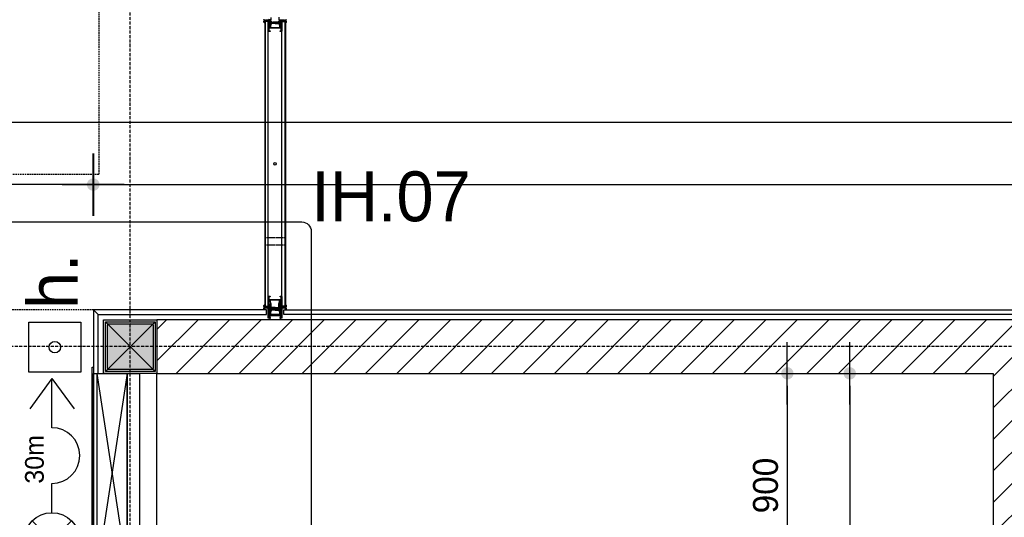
# Model space of a CAD drawing. Header units: millimetres. Extents: x -297000 to 504135, y -166520 to 252050.
# Tile 377 of 416: x 77132 to 81078, y 20341 to 22336. Entities that reach past the tile are written whole.
import ezdxf
from ezdxf.lldxf.tags import DXFTag

# ---------------------------------------------------------------- set-up
doc = ezdxf.new("R2010")
doc.units = ezdxf.units.MM
doc.header["$MEASUREMENT"] = 0
for name, pattern in [('ACAD_ISO10W100', [18, 12, -3, 0, -3]), ('CENTER', [50.8, 31.75, -6.35, 6.35, -6.35]), ('HIDDEN', [0.375, 0.25, -0.125]), ('HIDDEN2', [4.7625, 3.175, -1.5875])]:
    doc.linetypes.add(name, pattern=pattern)
doc.layers.get('Defpoints').update_dxf_attribs({"color": 6})
for name, color, linetype in [('010_D0050_D', 1, 'Continuous'), ('040_AXPRI_B', 9, 'CENTER'), ('068_HATCH_H', 8, 'Continuous'), ('080_SYMB_DETAIL', 4, 'Continuous'), ('080_SYMBO_G', 1, 'Continuous'), ('210_WALEX_E', 2, 'Continuous'), ('210_WALEX_G', 2, 'Continuous'), ('220_WALIN_G', 1, 'Continuous'), ('299_CONCR_H', 251, 'Continuous'), ('299_STEEL_G', 3, 'Continuous'), ('410_WAFEX_G', 1, 'Continuous'), ('420_WAFIN_G', 1, 'Continuous')]:
    doc.layers.add(name, color=color, linetype=linetype)
doc.styles.add('VMX 1 SMALL 0', font='unvr55w.TTF', dxfattribs={"height": 1})
doc.styles.add('VMX 2 MEDIUM 0', font='unvr55w.TTF', dxfattribs={"height": 2})
doc.styles.add('VMX 2 MEDIUM 50', font='unvr55w.TTF', dxfattribs={"height": 100})
doc.styles.add('VMX 3 BIG 200', font='unvr55w.TTF', dxfattribs={"height": 800})
tags = doc.linetypes.add('Xref BG$0$SMALL', pattern=[0.19, 0.125, -0.065]).pattern_tags.tags
tags[6:7] = [DXFTag(74, 4), DXFTag(75, 0), DXFTag(340, '0'), DXFTag(46, 1.0), DXFTag(50, 0.0), DXFTag(44, 0.0), DXFTag(45, 0.0)]
tags[4:5] = [DXFTag(74, 4), DXFTag(75, 0), DXFTag(340, '0'), DXFTag(46, 1.0), DXFTag(50, 0.0), DXFTag(44, 0.0), DXFTag(45, 0.0)]
doc.dimstyles.new('VMX 50', dxfattribs={"dimscale": 50, "dimtxt": 1, "dimasz": 1, "dimexe": 2, "dimexo": 2, "dimgap": 0.7, "dimtad": 1, "dimdec": 0, "dimdsep": 46, "dimtxsty": 'VMX 2 MEDIUM 50', "dimblk1": 'VMX-DIM-ARROW', "dimblk2": 'VMX-DIM-ARROW', "dimsah": 1, "dimcen": 1, "dimdle": 2, "dimse1": 1, "dimse2": 1, "dimclrd": 256, "dimclre": 256, "dimclrt": 256, "dimadec": 0, "dimazin": 0, "dimtm": 1e-09, "dimtfac": 1, "dimtdec": 0, "dimtmove": 2, "dimatfit": 2, "dimldrblk": 'VMX-DIM-ARROW', "dimfxl": 0, "dimtolj": 2, "dimlwd": -1, "dimarcsym": 0})

# ---------------------------------------------------------------- blocks, each defined once
blk = doc.blocks.new('VMX-DIM-ARROW')
h = blk.add_hatch(color=256)
edge = h.paths.add_edge_path()
edge.add_arc((0, 0), 0.5, 0, 360)
for p, q in [((0, 2.5), (0, -2.5)), ((-2.5, 0), (2.5, 0))]:
    blk.add_line(p, q)
blk = doc.blocks.new('*D331')
at = {"layer": '010_D0050_D'}
blk.add_line((76050, 21925), (88999, 21925), dxfattribs=at)
at = {"layer": 'Defpoints', "color": 0}
for p in [(76000, 22249.5), (89049, 21925), (89049, 21191.3)]:
    blk.add_point(p, dxfattribs=at)
at = {"layer": '010_D0050_D', "xscale": 50, "yscale": 50, "zscale": 50, "rotation": 180}
blk.add_blockref('VMX-DIM-ARROW', (76000, 21925), dxfattribs=at)
at = {"layer": '010_D0050_D', "xscale": 50, "yscale": 50, "zscale": 50}
blk.add_blockref('VMX-DIM-ARROW', (89049, 21925), dxfattribs=at)
at = {"layer": '010_D0050_D', "insert": (82524.5, 22011.9), "char_height": 100, "attachment_point": 5, "style": 'VMX 2 MEDIUM 50'}
blk.add_mtext('\\A2;13049', dxfattribs=at)
blk = doc.blocks.new('*D325')
at = {"layer": '010_D0050_D'}
blk.add_line((77476, 21675), (86804, 21675), dxfattribs=at)
at = {"layer": 'Defpoints', "color": 0}
for p in [(86854, 21675), (77426, 21173), (86854, 19482)]:
    blk.add_point(p, dxfattribs=at)
at = {"layer": '010_D0050_D', "xscale": 50, "yscale": 50, "zscale": 50, "rotation": 180}
blk.add_blockref('VMX-DIM-ARROW', (77426, 21675), dxfattribs=at)
at = {"layer": '010_D0050_D', "xscale": 50, "yscale": 50, "zscale": 50}
blk.add_blockref('VMX-DIM-ARROW', (86854, 21675), dxfattribs=at)
at = {"layer": '010_D0050_D', "insert": (82140, 21761.9), "char_height": 100, "attachment_point": 5, "style": 'VMX 2 MEDIUM 50'}
blk.add_mtext('\\A2;9428', dxfattribs=at)
blk = doc.blocks.new('*D335')
at = {"layer": '010_D0050_D'}
blk.add_line((77377, 21675), (76050, 21675), dxfattribs=at)
at = {"layer": 'Defpoints', "color": 0}
for p in [(76000, 21675), (76000, 21173), (77427, 21173)]:
    blk.add_point(p, dxfattribs=at)
at = {"layer": '010_D0050_D', "xscale": 50, "yscale": 50, "zscale": 50, "rotation": 180}
blk.add_blockref('VMX-DIM-ARROW', (76000, 21675), dxfattribs=at)
at = {"layer": '010_D0050_D', "xscale": 50, "yscale": 50, "zscale": 50}
blk.add_blockref('VMX-DIM-ARROW', (77427, 21675), dxfattribs=at)
at = {"layer": '010_D0050_D', "insert": (76713.5, 21760.7), "char_height": 100, "attachment_point": 5, "style": 'VMX 2 MEDIUM 50'}
blk.add_mtext('\\A2;1427', dxfattribs=at)
blk = doc.blocks.new('*D459')
at = {"layer": '010_D0050_D'}
blk.add_line((80458, 20868), (80458, 19068), dxfattribs=at)
at = {"layer": 'Defpoints', "color": 0}
for p in [(77882, 20918), (77882, 19018), (80458, 19018)]:
    blk.add_point(p, dxfattribs=at)
at = {"layer": '010_D0050_D', "xscale": 50, "yscale": 50, "zscale": 50}
for p, rotation in [((80458, 20918), 90), ((80458, 19018), 270)]:
    blk.add_blockref('VMX-DIM-ARROW', p, dxfattribs=dict(at, rotation=rotation))
at = {"layer": '010_D0050_D', "insert": (80371.1, 19968), "char_height": 100, "attachment_point": 5, "rotation": 90, "style": 'VMX 2 MEDIUM 50'}
blk.add_mtext('\\A2;1900', dxfattribs=at)
blk = doc.blocks.new('*D460')
at = {"layer": '010_D0050_D'}
blk.add_line((80208, 20868), (80208, 20068), dxfattribs=at)
at = {"layer": 'Defpoints', "color": 0}
for p in [(77632, 20918), (77632, 20018), (80208, 20018)]:
    blk.add_point(p, dxfattribs=at)
at = {"layer": '010_D0050_D', "xscale": 50, "yscale": 50, "zscale": 50}
for p, rotation in [((80208, 20918), 90), ((80208, 20018), 270)]:
    blk.add_blockref('VMX-DIM-ARROW', p, dxfattribs=dict(at, rotation=rotation))
at = {"layer": '010_D0050_D', "insert": (80121.1, 20468), "char_height": 100, "attachment_point": 5, "rotation": 90, "style": 'VMX 2 MEDIUM 50'}
blk.add_mtext('\\A2;900', dxfattribs=at)
blk = doc.blocks.new('GRID01')
at = {"layer": '040_AXPRI_B', "linetype": 'ACAD_ISO10W100'}
for p, q in [((-17400, -3742), (-17400, 26942)), ((3742, 11600), (-26942, 11600))]:
    blk.add_line(p, q, dxfattribs=at)
blk = doc.blocks.new('K200x200x8+BETON')
at = {"layer": '299_CONCR_H'}
h = blk.add_hatch(color=256, dxfattribs=at)
edge = h.paths.add_edge_path()
edge.add_line((-92, -84), (-92, 84))
edge.add_arc((-84, 84), 8, 90, 180, ccw=False)
edge.add_line((-84, 92), (84, 92))
edge.add_arc((84, 84), 8, 0, 90, ccw=False)
edge.add_line((92, 84), (92, -84))
edge.add_arc((84, -84), 8, -90, 0, ccw=False)
edge.add_line((84, -92), (-84, -92))
edge.add_arc((-84, -84), 8, 180, 270, ccw=False)
at = {"layer": '299_STEEL_G'}
for points in [[(-100, -88), (-100, 88, -0.414214), (-88, 100), (88, 100, -0.414214), (100, 88), (100, -88, -0.414214), (88, -100), (-88, -100, -0.414214)], [(-92, -84), (-92, 84, -0.414214), (-84, 92), (84, 92, -0.414214), (92, 84), (92, -84, -0.414214), (84, -92), (-84, -92, -0.414214)]]:
    blk.add_lwpolyline(points, format="xyb", close=True, dxfattribs=at)
at = {"layer": 'Defpoints'}
blk.add_lwpolyline([(-100, 100), (100, 100), (100, -100), (-100, -100)], close=True, dxfattribs=at)
for points in [[(100, -100), (-100, 100)], [(100, 100), (-100, -100)]]:
    blk.add_lwpolyline(points, dxfattribs=at)
blk = doc.blocks.new('A$C0E257572')
for p, q in [((-395, 140), (395, 20)), ((395, 140), (-395, 20)), ((-395, 20), (395, 20))]:
    blk.add_line(p, q)
for points in [[(-395, 140), (395, 140), (395, 190), (-395, 190)], [(-395, 140), (-395, 5), (395, 5), (395, 140)], [(-420, 0), (420, 0), (420, 5), (-420, 5)]]:
    blk.add_lwpolyline(points, close=True)
blk = doc.blocks.new('BSH_30m_kleefmagneten_sp')
at = {"layer": '080_SYMBO_G', "ltscale": 0.1}
for p, q in [((-197.2, 240), (-355.4, 82.1)), ((-197.3, 82), (-355.3, 240.2)), ((373.5, 161.1), (251.9, 250.2)), ((-164.5, 161.1), (-47, 161.1)), ((176.6, 161.1), (373.5, 161.1)), ((373.5, 161.1), (251.9, 71.9))]:
    blk.add_line(p, q, dxfattribs=at)
blk.add_circle((-276.3, 161.1), 111.8, dxfattribs=at)
blk.add_arc((64.8, 161.1), 111.8, 180, 0, dxfattribs=at)
at = {"ltscale": 0.1, "xscale": -1, "rotation": 180}
blk.add_blockref('A$C0E257572', (-0.4, 0), dxfattribs=at)
at = {"layer": '080_SYMBO_G', "ltscale": 0.1, "insert": (-47.9, 268.8), "char_height": 75, "attachment_point": 1, "style": 'VMX 1 SMALL 0'}
blk.add_mtext('30m', dxfattribs=at)
blk = doc.blocks.new('handbrandmelder')
at = {"layer": '080_SYMBO_G'}
blk.add_lwpolyline([(100, -104.4), (-100, -104.4), (-100, 104.4), (100, 104.4)], close=True, dxfattribs=at)
blk.add_circle((0, 0), 23.2, dxfattribs=at)
at = {"layer": '080_SYMBO_G', "insert": (152.9, 108.3), "char_height": 200, "attachment_point": 1, "style": 'VMX 2 MEDIUM 0'}
blk.add_mtext('h.', dxfattribs=at)
blk = doc.blocks.new('ESPERO_wandaansluiting')
at = {"layer": '220_WALIN_G', "color": 8}
for points in [[(-23, 0), (-23, 24.6), (-23.5, 25.1), (-39, 25.1), (-39.5, 24.6), (-39.5, 20.1), (-39, 19.6), (-38.6, 19.6), (-38.1, 19.1), (-38.1, 18.1, -0.414214), (-39.1, 17.1), (-49.3, 17.1, -0.414214), (-49.8, 17.6), (-49.8, 17.9, -0.339455), (-49.4, 18.4), (-45.9, 19.4), (-45.9, 20.3), (-45.6, 20.6), (-44.7, 20.6), (-44.4, 20.3), (-44.4, 19.9), (-44.1, 19.6), (-42.4, 19.6), (-41.9, 20.1), (-41.9, 24.6), (-42.4, 25.1), (-44.1, 25.1), (-44.4, 24.8), (-44.4, 24.4), (-44.7, 24.1), (-45.6, 24.1), (-45.9, 24.3), (-45.9, 25.4), (-49.4, 26.3), (-49.8, 26.8), (-49.8, 35.6), (-50, 35.8), (-51.2, 35.8), (-51.2, 37.8), (-49.8, 37.8), (-49.8, 42.6, -0.414214), (-47.8, 44.6), (-43.8, 44.6, -0.404484), (-41.8, 42.7), (-42.3, 42.2), (-47.4, 42.2), (-47.4, 27.5), (-9.1, 27.5, -0.414214), (-7.1, 25.5), (-7.1, 20.5), (-7.6, 20), (-9.8, 20), (-10.1, 20.3), (-10.1, 24.6), (-10.6, 25.1), (-19.5, 25.1), (-20, 24.6), (-20, 0)], [(-20, 0), (-20, -24.6), (-19.5, -25.1), (-10.4, -25.1), (-10.1, -24.8), (-10.1, -20.3), (-9.8, -20), (-7.6, -20), (-7.1, -20.5), (-7.1, -25.5, -0.414214), (-9.1, -27.5), (-47.4, -27.5), (-47.4, -42.2), (-42.3, -42.2), (-41.8, -42.7, -0.404519), (-43.8, -44.6), (-47.8, -44.6, -0.414214), (-49.8, -42.6), (-49.8, -37.8), (-51.2, -37.8), (-51.2, -35.8), (-49.8, -35.8), (-49.8, -23.3), (-52.8, -23.3, -1), (-52.8, -21.3), (-49.8, -21.3), (-49.8, -17.6), (-49.3, -17.1), (-38.6, -17.1), (-38.1, -17.6), (-38.1, -19), (-38.6, -19.5), (-39, -19.5), (-39.7, -20.3), (-41.5, -20.3), (-41.5, -19.1), (-44.7, -19.1, 1), (-44.7, -25.5), (-41.5, -25.5), (-41.5, -24.3), (-39.5, -24.3), (-39, -25.1), (-23.5, -25.1), (-23, -24.6), (-23, 0)], [(-38.8, 0), (-38.8, 12.1), (-43.1, 12.1, 0.090466), (-46, 15.6), (-36.6, 15.6), (-36.6, 17.2), (-25.6, 17.6, 0.312913), (-23.3, 19.3), (-24.8, 19.7, -0.283513), (-25.6, 19.1), (-38.1, 18.8), (-38.1, 17.1), (-46, 17.1, 0.697833), (-47, 14.5, -0.088145), (-44.5, 11.5), (-44.5, 7.9), (-42.9, 7.9), (-42.9, 10.6), (-40.3, 10.6), (-40.3, 0)], [(-38.8, 0), (-38.8, -12.1), (-43.1, -12.1, -0.090466), (-46, -15.6), (-36.6, -15.6), (-36.6, -17.2), (-25.6, -17.6, -0.312913), (-23.3, -19.3), (-24.8, -19.7, 0.283513), (-25.6, -19.1), (-38.1, -18.8), (-38.1, -17.1), (-46, -17.1, -0.697833), (-47, -14.5, 0.088145), (-44.5, -11.5), (-44.5, -7.9), (-42.9, -7.9), (-42.9, -10.6), (-40.3, -10.6), (-40.3, 0)]]:
    blk.add_lwpolyline(points, format="xyb", dxfattribs=at)
blk.add_lwpolyline([(-52.6, 23.3), (-52.6, 35.8), (-49.8, 35.8), (-49.8, 26.8), (-49.4, 26.3), (-45.9, 25.4), (-45.9, 24.1), (-44.4, 24.1), (-44.4, 25.1), (-42.4, 25.1), (-41.9, 24.6), (-41.9, 22.2), (-43.6, 22.2), (-43.6, 22.8), (-45.4, 22.8), (-45.4, 21.6), (-43.6, 21.6), (-43.6, 22.2), (-41.9, 22.2), (-41.9, 20.1), (-42.4, 19.6), (-44.4, 19.6), (-44.4, 20.6), (-45.9, 20.6), (-45.9, 19.4), (-50.4, 18.2), (-50.7, 18, -0.881032), (-51.9, 20.2), (-50.3, 21.4), (-50, 20.8), (-50.6, 20.1), (-50.5, 19.5), (-49.6, 19.6, 1.067654), (-49.9, 25), (-49.9, 23.3)], format="xyb", close=True, dxfattribs=at)
blk.add_lwpolyline([(-40.3, 10.6), (-42.9, 10.6), (-42.9, 7.9), (-44.5, 7.9), (-44.5, -7.9), (-42.9, -7.9), (-42.9, -10.6), (-40.3, -10.6)], close=True, dxfattribs=at)
at = {"layer": '220_WALIN_G'}
blk.add_lwpolyline([(-18, 20), (0, 20), (0, -20), (-18, -20), (-18, 20)], dxfattribs=at)
blk = doc.blocks.new('ESPERO_wandopen')
at = {"layer": '220_WALIN_G', "color": 8}
for points in [[(-17.1, -5095.2), (-17.1, -5105.4, -0.414214), (-17.6, -5105.9), (-17.9, -5105.9, -0.339455), (-18.4, -5105.5), (-19.4, -5102)], [(-25.4, -5102), (-26.3, -5105.5), (-26.8, -5105.9), (-35.6, -5105.9), (-35.8, -5106.1), (-35.8, -5107.3), (-37.8, -5107.3), (-37.8, -5105.9), (-42.6, -5105.9, -0.414214), (-44.6, -5103.9)], [(44.6, -5103.9, -0.414214), (42.6, -5105.9), (37.8, -5105.9), (37.8, -5107.3), (35.8, -5107.3), (35.8, -5105.9), (23.3, -5105.9), (23.3, -5108.9, -1), (21.3, -5108.9), (21.3, -5105.9), (17.6, -5105.9), (17.1, -5105.4), (17.1, -5094.7)], [(0, -5138.5), (-24.6, -5138.5), (-25.1, -5139), (-25.1, -5148.1), (-24.8, -5148.4), (-20.3, -5148.4), (-20, -5148.7), (-20, -5150.9), (-20.5, -5151.4), (-25.5, -5151.4, -0.414214), (-27.5, -5149.4), (-27.5, -5111.1), (-42.2, -5111.1), (-42.2, -5116.2), (-42.7, -5116.7, -0.404519), (-44.6, -5114.7), (-44.6, -5110.7, -0.414214), (-42.6, -5108.7), (-37.8, -5108.7), (-37.8, -5107.3), (-35.8, -5107.3), (-35.8, -5108.7), (-23.3, -5108.7), (-23.3, -5105.7, -1), (-21.3, -5105.7), (-21.3, -5108.7), (-17.6, -5108.7), (-17.1, -5109.2), (-17.1, -5119.9), (-17.6, -5120.4), (-19, -5120.4), (-19.5, -5119.9), (-19.5, -5119.5), (-20.3, -5118.8), (-20.3, -5117), (-19.1, -5117), (-19.1, -5113.8, 1), (-25.5, -5113.8), (-25.5, -5117), (-24.3, -5117), (-24.3, -5119), (-25.1, -5119.5), (-25.1, -5135), (-24.6, -5135.5), (0, -5135.5)], [(0, -5119.7), (-12.1, -5119.7), (-12.1, -5115.4, -0.090466), (-15.6, -5112.5), (-15.6, -5121.9), (-17.2, -5121.9), (-17.6, -5132.9, -0.312913), (-19.3, -5135.2), (-19.7, -5133.7, 0.283513), (-19.1, -5132.9), (-18.8, -5120.4), (-17.1, -5120.4), (-17.1, -5112.5, -0.697833), (-14.5, -5111.5, 0.088145), (-11.5, -5114), (-7.9, -5114), (-7.9, -5115.6), (-10.6, -5115.6), (-10.6, -5118.2), (0, -5118.2)], [(0, -5135.5), (24.6, -5135.5), (25.1, -5135), (25.1, -5119.5), (24.6, -5119), (20.1, -5119), (19.6, -5119.5), (19.6, -5119.9), (19.1, -5120.4), (18.1, -5120.4, -0.414214), (17.1, -5119.4), (17.1, -5109.2, -0.414214), (17.6, -5108.7), (17.9, -5108.7, -0.339455), (18.4, -5109.1), (19.4, -5112.6), (20.3, -5112.6), (20.6, -5112.9), (20.6, -5113.8), (20.3, -5114.1), (19.9, -5114.1), (19.6, -5114.4), (19.6, -5116.1), (20.1, -5116.6), (24.6, -5116.6), (25.1, -5116.1), (25.1, -5114.4), (24.8, -5114.1), (24.4, -5114.1), (24.1, -5113.8), (24.1, -5112.9), (24.3, -5112.6), (25.4, -5112.6), (26.3, -5109.1), (26.8, -5108.7), (35.6, -5108.7), (35.8, -5108.5), (35.8, -5107.3), (37.8, -5107.3), (37.8, -5108.7), (42.6, -5108.7, -0.414214), (44.6, -5110.7), (44.6, -5114.7, -0.404484), (42.7, -5116.7), (42.2, -5116.2), (42.2, -5111.1), (27.5, -5111.1), (27.5, -5149.4, -0.414214), (25.5, -5151.4), (20.5, -5151.4), (20, -5150.9), (20, -5148.7), (20.3, -5148.4), (24.6, -5148.4), (25.1, -5147.9), (25.1, -5139), (24.6, -5138.5), (0, -5138.5)], [(0, -5119.7), (12.1, -5119.7), (12.1, -5115.4, 0.090466), (15.6, -5112.5), (15.6, -5121.9), (17.2, -5121.9), (17.6, -5132.9, 0.312913), (19.3, -5135.2), (19.7, -5133.7, -0.283513), (19.1, -5132.9), (18.8, -5120.4), (17.1, -5120.4), (17.1, -5112.5, 0.697833), (14.5, -5111.5, -0.088145), (11.5, -5114), (7.9, -5114), (7.9, -5115.6), (10.6, -5115.6), (10.6, -5118.2), (0, -5118.2)], [(0, -6229.1), (-24.6, -6229.1), (-25.1, -6229.6), (-25.1, -6245.1), (-24.6, -6245.6), (-20.1, -6245.6), (-19.6, -6245.1), (-19.6, -6244.7), (-19.1, -6244.2), (-18.1, -6244.2, -0.414214), (-17.1, -6245.2), (-17.1, -6255.4, -0.414214), (-17.6, -6255.9), (-17.9, -6255.9, -0.339455), (-18.4, -6255.5), (-19.4, -6252), (-20.3, -6252), (-20.6, -6251.7), (-20.6, -6250.8), (-20.3, -6250.5), (-19.9, -6250.5), (-19.6, -6250.2), (-19.6, -6248.5), (-20.1, -6248), (-24.6, -6248), (-25.1, -6248.5), (-25.1, -6250.2), (-24.8, -6250.5), (-24.4, -6250.5), (-24.1, -6250.8), (-24.1, -6251.7), (-24.3, -6252), (-25.4, -6252), (-26.3, -6255.5), (-26.8, -6255.9), (-35.6, -6255.9), (-35.8, -6256.1), (-35.8, -6257.3), (-37.8, -6257.3), (-37.8, -6255.9), (-42.6, -6255.9, -0.414214), (-44.6, -6253.9), (-44.6, -6249.9, -0.404484), (-42.7, -6247.9), (-42.2, -6248.4), (-42.2, -6253.5), (-27.5, -6253.5), (-27.5, -6215.2, -0.414214), (-25.5, -6213.2), (-20.5, -6213.2), (-20, -6213.7), (-20, -6215.9), (-20.3, -6216.2), (-24.6, -6216.2), (-25.1, -6216.7), (-25.1, -6225.6), (-24.6, -6226.1), (0, -6226.1)], [(0, -6258.3), (-12.1, -6258.3), (-12.1, -6261.8, -0.224213), (-15.6, -6254.4), (-15.6, -6242.7), (-17.2, -6242.7), (-17.6, -6231.7, 0.329335), (-19.5, -6229.3), (-19.7, -6230.9, -0.283513), (-19.1, -6231.7), (-18.6, -6244.2), (-17.1, -6244.2), (-17.1, -6254.4, 0.27039), (-11.5, -6264), (-7.9, -6264), (-7.9, -6262.4), (-10.6, -6262.4), (-10.6, -6259.8), (0, -6259.8)], [(0, -6226.1), (24.6, -6226.1), (25.1, -6225.6), (25.1, -6216.5), (24.8, -6216.2), (20.3, -6216.2), (20, -6215.9), (20, -6213.7), (20.5, -6213.2), (25.5, -6213.2, -0.414214), (27.5, -6215.2), (27.5, -6253.5), (42.2, -6253.5), (42.2, -6248.4), (42.7, -6247.9, -0.404519), (44.6, -6249.9), (44.6, -6253.9, -0.414214), (42.6, -6255.9), (37.8, -6255.9), (37.8, -6257.3), (35.8, -6257.3), (35.8, -6255.9), (23.3, -6255.9), (23.3, -6258.9, -1), (21.3, -6258.9), (21.3, -6255.9), (17.6, -6255.9), (17.1, -6255.4), (17.1, -6244.7), (17.6, -6244.2), (19, -6244.2), (19.5, -6244.7), (19.5, -6245.1), (20.3, -6245.8), (20.3, -6247.6), (19.1, -6247.6), (19.1, -6250.8, 1), (25.4, -6250.8), (25.4, -6247.6), (24.3, -6247.6), (24.3, -6245.6), (25.1, -6245.1), (25.1, -6229.6), (24.6, -6229.1), (0, -6229.1)], [(0, -6258.3), (12.1, -6258.3), (12.1, -6261.8, 0.224213), (15.6, -6254.4), (15.6, -6242.7), (17.2, -6242.7), (17.6, -6231.7, -0.329335), (19.5, -6229.3), (19.7, -6230.9, 0.283513), (19.1, -6231.7), (18.6, -6244.2), (17.1, -6244.2), (17.1, -6254.4, -0.27039), (11.5, -6264), (7.9, -6264), (7.9, -6262.4), (10.6, -6262.4), (10.6, -6259.8), (0, -6259.8)]]:
    blk.add_lwpolyline(points, format="xyb", dxfattribs=at)
for points in [[(-27.5, -5111.1), (-39.5, -5111.1), (-39.5, -6253.5), (-27.5, -6253.5)], [(10.6, -5118.2), (10.6, -5115.6), (7.9, -5115.6), (7.9, -5114), (-7.9, -5114), (-7.9, -5115.6), (-10.6, -5115.6), (-10.6, -5118.2)], [(27.5, -5111.1), (39.5, -5111.1), (39.5, -6253.5), (27.5, -6253.5)], [(10.6, -6259.8), (10.6, -6262.4), (7.9, -6262.4), (7.9, -6264), (-7.9, -6264), (-7.9, -6262.4), (-10.6, -6262.4), (-10.6, -6259.8)]]:
    blk.add_lwpolyline(points, close=True, dxfattribs=at)
blk.add_lwpolyline([(23.3, -5105.9), (35.8, -5105.9), (35.8, -5108.7), (26.8, -5108.7), (26.3, -5109.1), (25.4, -5112.6), (24.1, -5112.6), (24.1, -5114.1), (25.1, -5114.1), (25.1, -5116.1), (24.6, -5116.6), (22.2, -5116.6), (22.2, -5114.9), (22.8, -5114.9), (22.8, -5113.1), (21.6, -5113.1), (21.6, -5114.9), (22.2, -5114.9), (22.2, -5116.6), (20.1, -5116.6), (19.6, -5116.1), (19.6, -5114.1), (20.6, -5114.1), (20.6, -5112.6), (19.4, -5112.6), (18.2, -5108.1), (18, -5107.8, -0.881032), (20.2, -5106.6), (21.4, -5108.2), (20.8, -5108.5), (20.1, -5107.9), (19.5, -5108), (19.6, -5108.9, 1.067654), (25, -5108.6), (23.3, -5108.6)], format="xyb", close=True, dxfattribs=at)
at = {"layer": '220_WALIN_G', "color": 8, "linetype": 'HIDDEN2'}
for points in [[(-41.5, -5977.3), (41.5, -5977.3)], [(-41.5, -6007.3), (41.5, -6007.3)]]:
    blk.add_lwpolyline(points, dxfattribs=at)
at = {"layer": '220_WALIN_G', "color": 8}
blk.add_circle((0, -5682.3), 5, dxfattribs=at)
at = {"layer": '420_WAFIN_G', "color": 8}
for points in [[(-41.5, -5111.1), (-41.5, -6253.5)], [(41.5, -5111.1), (41.5, -6253.5)]]:
    blk.add_lwpolyline(points, dxfattribs=at)
blk = doc.blocks.new('1006_X-01.01')
at = {"layer": '068_HATCH_H'}
h = blk.add_hatch(dxfattribs=at)
h.set_pattern_fill('ANSI31', color=256, scale=715, style=0)
h.set_pattern_definition([(45, (-71775, -9425), (-63.19767, 63.19767), [])])
h.paths.add_polyline_path([(5693, 7378), (9822, 7378), (9822, 7592), (9472, 7592), (9472, 9443), (11052, 9443), (11052, 7378), (15082, 7378), (15082, 7592), (11266, 7592), (11266, 11493), (14868, 11493), (14868, 11707), (5907, 11707), (5907, 11493), (9258, 11493), (9258, 7592), (5693, 7592)])
h.paths.add_polyline_path([(15082, 7592), (15082, 8492.5), (14868, 8492.5), (14868, 7592)], flags=17)
h.paths.add_polyline_path([(15082, 11493), (15082, 10591.5), (14868, 10591.5), (14868, 11493)], flags=17)
h.paths.add_polyline_path([(5693, 10593), (5693, 10703), (5907, 10703), (5907, 10593)], flags=17)
h.paths.add_polyline_path([(9472, 9593), (9472, 11493), (11052, 11493), (11052, 9593)], flags=16)
h.paths.add_polyline_path([(5693, 7592), (5693, 8493), (5907, 8493), (5907, 7592)], flags=17)
at = {"layer": '210_WALEX_E', "color": 8, "linetype": 'HIDDEN', "ltscale": 25}
blk.add_lwpolyline([(5674, 12290), (4224, 12290), (4224, 13320), (5674, 13320)], close=True, dxfattribs=at)
at = {"layer": '210_WALEX_E', "color": 8, "linetype": 'Xref BG$0$SMALL', "ltscale": 25}
blk.add_lwpolyline([(5907, 10703), (5907, 11493)], dxfattribs=at)
at = {"layer": '210_WALEX_G', "ltscale": 10}
blk.add_lwpolyline([(5693, 7378), (9822, 7378), (9822, 7592), (9472, 7592), (9472, 9443), (11052, 9443), (11052, 7378), (15082, 7378), (15082, 7592), (11266, 7592), (11266, 11493), (14868, 11493), (14868, 11707), (5907, 11707), (5907, 11493), (9258, 11493), (9258, 7592), (5693, 7592), (5693, 7378)], dxfattribs=at)
at = {"layer": '220_WALIN_G', "ltscale": 10}
blk.add_lwpolyline([(5907, 11493), (5693, 11493), (5693, 11707), (5907, 11707)], close=True, dxfattribs=at)
at = {"layer": '410_WAFEX_G', "color": 8, "linetype": 'HIDDEN', "ltscale": 25}
blk.add_line((5652, 11748), (4225, 11748), dxfattribs=at)
at = {"layer": '420_WAFIN_G'}
for points in [[(5671, 11493), (5671, 11729), (5652, 11748), (5652, 11493), (5671, 11493)], [(5671, 11729), (6345.2, 11729), (6345.2, 11748), (5652, 11748), (5671, 11729)], [(14465.1, 11729), (6414.9, 11729), (6414.9, 11748), (14465.1, 11748), (14465.1, 11729)]]:
    blk.add_lwpolyline(points, dxfattribs=at)
for name, p in [('GRID01', (23200, 0)), ('ESPERO_wandopen', (6380, 18015.4)), ('K200x200x8+BETON', (5800, 11600))]:
    blk.add_blockref(name, p)
at = {"rotation": 270}
blk.add_blockref('ESPERO_wandaansluiting', (6380, 11707), dxfattribs=at)
at = {"layer": '080_SYMBO_G', "rotation": 90}
blk.add_blockref('handbrandmelder', (5497.6, 11598), dxfattribs=at)
at = {"layer": '220_WALIN_G', "rotation": 90}
blk.add_blockref('BSH_30m_kleefmagneten_sp', (5647, 11098.4), dxfattribs=at)

msp = doc.modelspace()

# ---------------------------------------------------------------- linework, layer by layer
at = {"layer": '080_SYMB_DETAIL', "color": 6}
msp.add_lwpolyline([(77050, 19812.5), (77050, 21487.5, -0.414214), (77087.5, 21525), (78262.5, 21525, -0.414214), (78300, 21487.5), (78300, 19812.5, -0.414214), (78262.5, 19775), (77087.5, 19775, -0.414214)], format="xyb", close=True, dxfattribs=at)

# ---------------------------------------------------------------- block references
msp.add_blockref('1006_X-01.01', (71775, 9425))

# ---------------------------------------------------------------- texts
at = {"layer": '080_SYMB_DETAIL', "insert": (78300, 21525), "char_height": 200, "attachment_point": 7, "style": 'VMX 3 BIG 200'}
msp.add_mtext('IH.07', dxfattribs=at)

# ---------------------------------------------------------------- dimensions: what is measured, and where the dimension line sits
at = {"layer": '010_D0050_D'}
for base, p1, p2, picture, middle in [((89049, 21925), (76000, 22249.5), (89049, 21191.3), '*D331', (82524.5, 22011.9)), ((76000, 21675), (77427, 21173), (76000, 21173), '*D335', (76713.5, 21760.7)), ((86854, 21675), (77426, 21173), (86854, 19482), '*D325', (82140, 21761.9))]:
    dim = msp.add_linear_dim(base=base, p1=p1, p2=p2, dimstyle='VMX 50', dxfattribs=at)
    dim.commit()
    dim.dimension.update_dxf_attribs({"geometry": picture, "text_midpoint": middle})
for base, p1, p2, picture, middle in [((80208, 20018), (77632, 20918), (77632, 20018), '*D460', (80121.1, 20468)), ((80458, 19018), (77882, 20918), (77882, 19018), '*D459', (80371.1, 19968))]:
    dim = msp.add_linear_dim(base=base, p1=p1, p2=p2, angle=90, dimstyle='VMX 50', dxfattribs=at)
    dim.commit()
    dim.dimension.update_dxf_attribs({"geometry": picture, "text_midpoint": middle})

doc.saveas('drawing.dxf')
